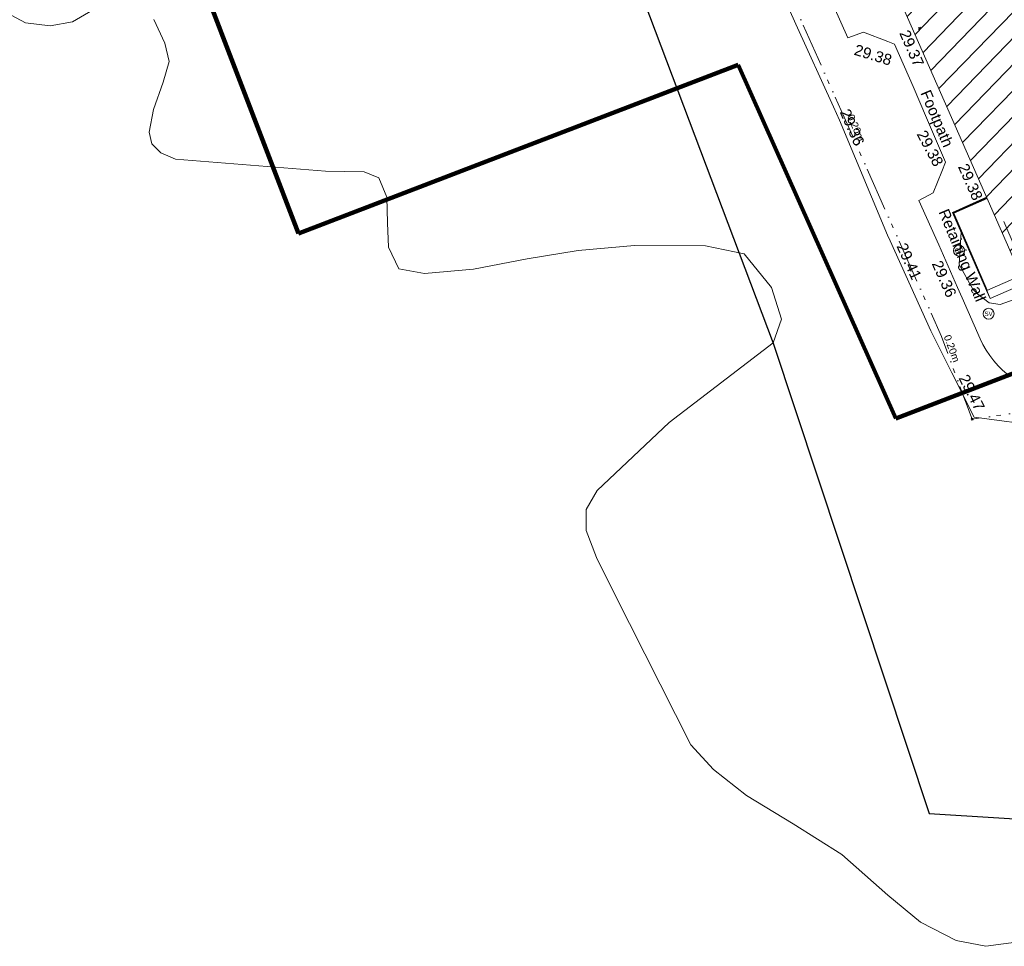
# Model space of a CAD drawing. Header units: millimetres. Extents: x -287732 to 520720, y -88450 to 287754.
# Tile 329 of 383: x 278111 to 311856, y 53669 to 85447. Entities that reach past the tile are written whole.
import ezdxf

# ---------------------------------------------------------------- set-up
doc = ezdxf.new("R2010")
doc.units = ezdxf.units.MM
doc.linetypes.add('IMPORT-UG_DRAINAGE_UNIDENTIFIED_QLB2 _2_', pattern=[2700, 1500, -300, 0, -250, 150, -300, 0, -200])
doc.linetypes.add('IMPORT-UG_ELEC_STREET LIGHTING_QLB2 _2_', pattern=[2700, 1500, -300, 0, -250, 150, -300, 0, -200])
for name, color, linetype, lineweight, true_color in [('00_TOPO_SERV_STOP_VALVE', 7, 'Continuous', 9, 0x666666), ('00_UAV_BUILDING_HATCH', 7, 'Continuous', 9, 0x999999), ('00_UAV_BUILDING_OUTLINE', 5, 'Continuous', 9, 0x0000ff), ('00_UAV_CONCRETE', 9, 'Continuous', 9, 0x808080), ('00_UAV_FENCE', 7, 'Continuous', 9, 0x264c2f), ('00_UAV_FOOTPATH', 7, 'Continuous', 9, 0xa50000), ('00_UAV_STEPS', 7, 'Continuous', 9, 0x666666), ('00_UAV_TREE_LINE', 7, 'Continuous', 9, 0x52a552), ('00_UAV_WALL_RETAINING', 7, 'Continuous', 9, 0x7c00a5), ('01_DTM_CONTOUR_MNR', 7, 'Continuous', 9, 0xa5a552), ('12333-PUM-2D-U-0001-C01 - Rev2_REVIT IMPORT_dwg', 7, 'Continuous', 9, 0x767676), ('A_RHA_Line', 7, 'Continuous', 9, 0x00a600), ('PUM-ELECTRIC-SL-QLB2', 7, 'IMPORT-UG_ELEC_STREET LIGHTING_QLB2 _2_', 9, 0xff7f7f), ('PUM-SURVEY BOUNDARY_EXTENT', 190, 'Continuous', 25, 0x7f00ff), ('PUM-UNIDENTIFIED-QLB2', 150, 'IMPORT-UG_DRAINAGE_UNIDENTIFIED_QLB2 _2_', 9, 0x007fff)]:
    doc.layers.add(name, color=color, linetype=linetype, lineweight=lineweight, true_color=true_color)
doc.layers.add('GEN-TEXT', color=7, linetype='Continuous', lineweight=9)
doc.styles.add('Arial_1', font='arial.ttf', dxfattribs={"height": 250})
doc.styles.add('Swis721 Lt BT', font='swissl.ttf', dxfattribs={"height": 400})
doc.styles.add('Swis721 Lt BT_2', font='swissl.ttf', dxfattribs={"height": 375})

# ---------------------------------------------------------------- blocks, each defined once
blk = doc.blocks.new('12333-PUM-2D-U-0001-C01 - Rev2_REVIT IMPORT_dwg_MSL_Sluice_Valve_SYM-2077246-Site Location Plan Proposed')
at = {"layer": '00_TOPO_SERV_STOP_VALVE', "color": 254, "true_color": 0xcccccc}
blk.add_circle((0, 0), 500, dxfattribs=at)
at = {"layer": '00_TOPO_SERV_STOP_VALVE', "insert": (0, 199), "char_height": 400, "width": 785.11, "attachment_point": 2, "line_spacing_factor": 1.005062, "style": 'Swis721 Lt BT'}
blk.add_mtext('SV', dxfattribs=at)
blk = doc.blocks.new('12333-PUM-2D-U-0001-C01 - Rev2_REVIT IMPORT_dwg_MGS62954_T2_Galway_ITM_3d_Rev1-2077680-Site Location Plan Proposed')
at = {"layer": '00_UAV_BUILDING_HATCH', "true_color": 0xcccccc}
h = blk.add_hatch(dxfattribs=at)
h.set_pattern_fill('FP_1', color=254, style=0, pattern_type=2)
h.set_pattern_definition([(45, (0, 0), (-441.94173824, 441.94173824), [])])
h.paths.add_polyline_path([(534216501, 725624672), (534222581, 725627217), (534219773, 725633925), (534222076, 725634889), (534223210, 725632181), (534229137, 725634663), (534228001, 725637377), (534230291, 725638336), (534233116, 725631588), (534239218, 725634143), (534232256, 725650774), (534226181, 725648231), (534226777, 725646809), (534223150, 725645291), (534220866, 725650747), (534217539, 725649334), (534219859, 725643915), (534216209, 725642387), (534215585, 725643878), (534209523, 725641340), (534213749, 725631247)])
at = {"layer": '00_UAV_BUILDING_OUTLINE', "color": 254, "true_color": 0xcccccc, "flags": 128}
blk.add_lwpolyline([(534216501, 725624672), (534214601, 725629211), (534212670, 725633823), (534210739, 725638435), (534209523, 725641340), (534211231, 725642055), (534215585, 725643878)], dxfattribs=at)
at = {"layer": '00_UAV_CONCRETE', "color": 254, "true_color": 0xcccccc, "flags": 128}
blk.add_lwpolyline([(534214611, 725625860), (534214482, 725626134), (534213371, 725628828), (534214546, 725629343)], dxfattribs=at)
at = {"layer": '00_UAV_FENCE', "color": 254, "true_color": 0xcccccc, "flags": 128}
for points in [[(534203502, 725646343), (534204694, 725643598), (534205485, 725641754), (534205946, 725640682), (534206984, 725638083), (534207383, 725637129), (534208114, 725635383), (534209351, 725632533), (534209556, 725632063), (534211129, 725628092), (534211214, 725627894), (534212556, 725624788), (534213255, 725623330), (534213988, 725621801), (534216389, 725621437)], [(534214512, 725626146), (534213412, 725628814), (534214566, 725629295)]]:
    blk.add_lwpolyline(points, dxfattribs=at)
at = {"layer": '00_UAV_FOOTPATH', "color": 254, "true_color": 0xcccccc, "flags": 128}
blk.add_lwpolyline([(534215140, 725623253), (534214977, 725623406), (534214839, 725623552), (534214696, 725623723), (534214563, 725623903), (534214442, 725624092), (534214333, 725624287), (534214237, 725624489), (534213645, 725625902), (534213496, 725626259), (534212879, 725627729), (534212223, 725629270), (534212718, 725629517), (534213028, 725630244), (534213164, 725630563), (534212533, 725632099), (534212091, 725633172), (534211487, 725634640), (534211260, 725634731), (534210426, 725635068), (534209887, 725634887), (534208735, 725637602)], dxfattribs=at)
at = {"layer": '00_UAV_STEPS', "color": 254, "true_color": 0xcccccc, "flags": 128}
blk.add_lwpolyline([(534215797, 725626353), (534214611, 725625860), (534214495, 725626139), (534215681, 725626632)], close=True, dxfattribs=at)
at = {"layer": '00_UAV_TREE_LINE', "color": 254, "true_color": 0xcccccc, "flags": 128}
for points in [[(534215283, 725603797), (534214069, 725603652), (534213060, 725603872), (534211850, 725604518), (534210745, 725605463), (534209189, 725606884), (534207545, 725607963), (534205958, 725608963), (534204841, 725609877), (534204079, 725610735), (534201550, 725615985), (534200963, 725617220), (534200628, 725618152), (534200637, 725618870), (534201032, 725619517), (534203529, 725621799), (534207142, 725624466), (534207443, 725625279), (534207120, 725626369), (534206200, 725627543), (534204880, 725627838), (534202449, 725627886), (534200519, 725627752), (534198767, 725627496), (534196918, 725627175), (534195234, 725627055), (534194364, 725627238), (534194027, 725627983), (534193999, 725628816), (534193994, 725629698), (534193733, 725630364), (534193228, 725630583), (534191903, 725630621), (534186771, 725631130), (534186281, 725631351), (534185976, 725631668), (534185887, 725632071), (534186056, 725632846), (534186399, 725633776), (534186612, 725634482), (534186482, 725635110), (534186116, 725635927)], [(534184161, 725636362), (534183330, 725635901), (534182561, 725635777), (534181720, 725635888), (534177076, 725638486)]]:
    blk.add_lwpolyline(points, dxfattribs=at)
at = {"layer": '00_UAV_WALL_RETAINING', "color": 254, "true_color": 0xcccccc, "flags": 128}
blk.add_lwpolyline([(534214495, 725626139), (534213388, 725628820), (534214557, 725629317)], dxfattribs=at)
at = {"layer": '01_DTM_CONTOUR_MNR', "color": 254, "true_color": 0xcccccc, "flags": 128}
blk.add_lwpolyline([(534215950, 725625990), (534214945, 725625649), (534214572, 725625718), (534214186, 725626013), (534214019, 725626197), (534213570, 725627049), (534213650, 725628160), (534213382, 725628824), (534214409, 725629277), (534214550, 725629333)], dxfattribs=at)
at = {"xscale": 0.375, "yscale": 0.375, "zscale": 0.375}
for p in [(534213570, 725627523), (534214546, 725625341)]:
    blk.add_blockref('12333-PUM-2D-U-0001-C01 - Rev2_REVIT IMPORT_dwg_MSL_Sluice_Valve_SYM-2077246-Site Location Plan Proposed', p, dxfattribs=at)
at = {"layer": '00_UAV_BUILDING_OUTLINE', "color": 251, "true_color": 0x666666, "char_height": 375, "width": 1495.9, "attachment_point": 1, "rotation": 292.7165, "line_spacing_factor": 1.005062, "style": 'Swis721 Lt BT_2'}
for s, insert in [('29.37', (534211992, 725635161)), ('29.38', (534213923, 725630548))]:
    blk.add_mtext(s, dxfattribs=dict(at, insert=insert))
at = {"layer": '00_UAV_FENCE', "color": 251, "true_color": 0x666666, "char_height": 375, "width": 1495.9, "attachment_point": 1, "line_spacing_factor": 1.005062, "style": 'Swis721 Lt BT_2'}
for s, insert, rotation in [('29.36', (534209905, 725632492), 292.5671), ('29.41', (534211768, 725627861), 293.3596), ('29.47', (534213809, 725623319), 295.6136)]:
    blk.add_mtext(s, dxfattribs=dict(at, insert=insert, rotation=rotation))
at = {"layer": '00_UAV_FOOTPATH', "color": 251, "true_color": 0x666666, "char_height": 375, "attachment_point": 1, "line_spacing_factor": 1.005062, "style": 'Swis721 Lt BT_2'}
for s, insert, width, rotation in [('29.38', (534210179, 725634667), 1495.9, 341.8625), ('Footpath', (534212683, 725633094), 2436.18, 291.9842), ('29.38', (534212512, 725631716), 1495.9, 296.9798), ('29.36', (534212966, 725627240), 1495.9, 292.7487)]:
    blk.add_mtext(s, dxfattribs=dict(at, insert=insert, width=width, rotation=rotation))
at = {"layer": '00_UAV_WALL_RETAINING', "color": 251, "true_color": 0x666666, "insert": (534213232, 725629001), "char_height": 375, "width": 3832.36, "attachment_point": 1, "rotation": 291.563, "line_spacing_factor": 1.005062, "style": 'Swis721 Lt BT_2'}
blk.add_mtext('Retaining Wall', dxfattribs=at)
blk = doc.blocks.new('12333-PUM-2D-U-0001-C01 - Rev2_REVIT IMPORT_dwg-1620468-Site Location Plan Proposed')
at = {"layer": 'GEN-TEXT', "color": 253, "true_color": 0xaaaaaa}
for p, q in [((571236, 19277), (571307, 19348)), ((571307, 19277), (571236, 19348)), ((572802, 5843), (572873, 5914)), ((572873, 5843), (572802, 5914))]:
    blk.add_line(p, q, dxfattribs=at)
at = {"layer": 'PUM-ELECTRIC-SL-QLB2', "color": 254, "true_color": 0xffd4d4, "flags": 128}
blk.add_lwpolyline([(564338, 27031), (566179, 22093), (568827, 15855), (571835, 8731), (572837, 5879), (576125, 6298), (579542, 6500)], dxfattribs=at)
at = {"layer": 'PUM-SURVEY BOUNDARY_EXTENT', "color": 201, "true_color": 0xd4aaff, "flags": 128}
blk.add_lwpolyline([(488217, 30927), (531081, 24250), (561844, 20426), (566062, 8611), (571129, -7616), (575714, -7983), (646442, 31495), (689841, 56726), (691427, 62926), (689638, 69874), (681836, 100645), (672156, 130601), (667141, 148791), (693350, 157472), (716445, 167556), (696843, 196972), (686153, 214204)], dxfattribs=at)
at = {"layer": 'PUM-UNIDENTIFIED-QLB2', "color": 141, "true_color": 0xaad4ff}
blk.add_line((574410, 11727), (574046, 12639), dxfattribs=at)
blk.add_blockref('12333-PUM-2D-U-0001-C01 - Rev2_REVIT IMPORT_dwg_MGS62954_T2_Galway_ITM_3d_Rev1-2077680-Site Location Plan Proposed', (-533641080, -725615854))
at = {"layer": 'PUM-ELECTRIC-SL-QLB2', "char_height": 250, "width": 1160.03, "attachment_point": 2, "line_spacing_factor": 0.941778, "style": 'Arial_1'}
for insert, rotation in [((569147, 15990), 292.8912), ((572306, 8359), 289.358)]:
    blk.add_mtext('0.20m', dxfattribs=dict(at, insert=insert, rotation=rotation))

msp = doc.modelspace()

# ---------------------------------------------------------------- linework, layer by layer
at = {"layer": 'A_RHA_Line', "color": 1, "lineweight": 140, "true_color": 0xff0000}
for p, q in [((287667, 78116), (269567, 125267)), ((302737, 83901), (287667, 78116)), ((308137, 71772), (302737, 83901)), ((338674, 83494), (308137, 71772))]:
    msp.add_line(p, q, dxfattribs=at)

# ---------------------------------------------------------------- block references
at = {"layer": '12333-PUM-2D-U-0001-C01 - Rev2_REVIT IMPORT_dwg', "color": 254, "linetype": 'IMPORT-UG_ELEC_STREET LIGHTING_QLB2 _2_', "true_color": 0xffd4d4, "rotation": 0.9999999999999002}
msp.add_blockref('12333-PUM-2D-U-0001-C01 - Rev2_REVIT IMPORT_dwg-1620468-Site Location Plan Proposed', (-261895, 55870), dxfattribs=at)

doc.saveas('drawing.dxf')
